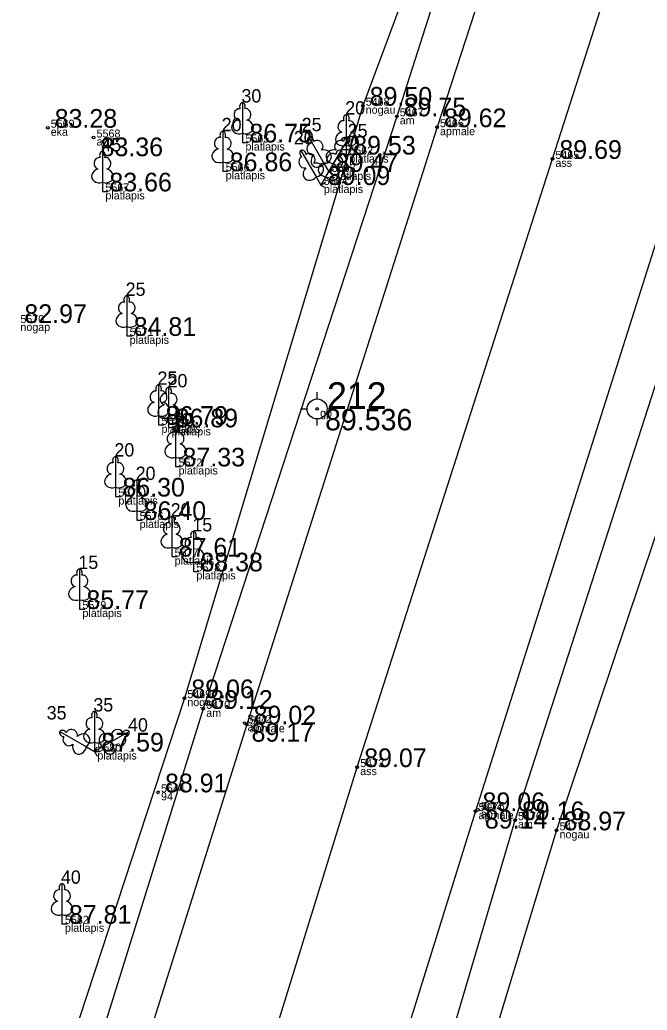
# Model space of a CAD drawing. Extents: x 614911 to 615803, y 262110 to 264311.
# Drawn here: x 615591.86 to 615615.37, y 262935.11 to 262972.23 of the extents above; entities that cross this region are included whole.
import ezdxf

# ---------------------------------------------------------------- set-up
doc = ezdxf.new("R2010")
doc.units = 0
for name, color, linetype in [('Level 1', 7, 'Continuous'), ('Level 19', 7, 'Continuous'), ('Level 31', 7, 'Continuous'), ('Level 37', 7, 'Continuous'), ('Level 53', 7, 'Continuous'), ('Level 54', 7, 'Continuous'), ('Level 57', 7, 'Continuous'), ('Level 58', 7, 'Continuous')]:
    doc.layers.add(name, color=color, linetype=linetype)

msp = doc.modelspace()

# ---------------------------------------------------------------- linework, layer by layer
at = {"layer": 'Level 1'}
for p, q in [((615600.204, 262967.977), (615600.204, 262967.63)), ((615600.204, 262967.63), (615600.404, 262967.63)), ((615604.095, 262967.525), (615604.095, 262967.178)), ((615604.095, 262967.178), (615604.295, 262967.178)), ((615599.465, 262966.899), (615599.465, 262966.552)), ((615603.265, 262966.829), (615603.438, 262966.528)), ((615603.611, 262966.829), (615603.438, 262966.528)), ((615603.438, 262966.528), (615603.611, 262966.628)), ((615599.465, 262966.552), (615599.665, 262966.552)), ((615602.969, 262966.338), (615603.142, 262966.037)), ((615603.315, 262966.338), (615603.142, 262966.037)), ((615603.438, 262966.528), (615603.611, 262966.428)), ((615594.955, 262966.143), (615594.955, 262965.796)), ((615603.142, 262966.037), (615603.315, 262966.137)), ((615603.142, 262966.037), (615603.315, 262965.937)), ((615594.955, 262965.796), (615595.155, 262965.796)), ((615595.865, 262960.73), (615595.865, 262960.383)), ((615595.865, 262960.383), (615596.065, 262960.383)), ((615597.057, 262957.396), (615597.057, 262957.049)), ((615597.435, 262957.301), (615597.435, 262956.954)), ((615597.057, 262957.049), (615597.257, 262957.049)), ((615597.435, 262956.954), (615597.635, 262956.954)), ((615597.696, 262955.836), (615597.696, 262955.489)), ((615597.696, 262955.489), (615597.896, 262955.489)), ((615595.443, 262954.708), (615595.443, 262954.361)), ((615595.443, 262954.361), (615595.643, 262954.361)), ((615596.239, 262953.829), (615596.239, 262953.482)), ((615596.239, 262953.482), (615596.439, 262953.482)), ((615597.551, 262952.458), (615597.551, 262952.111)), ((615597.551, 262952.111), (615597.751, 262952.111)), ((615598.366, 262951.903), (615598.366, 262951.556)), ((615598.366, 262951.556), (615598.566, 262951.556)), ((615594.094, 262950.493), (615594.094, 262950.146)), ((615594.094, 262950.146), (615594.294, 262950.146)), ((615594.655, 262945.153), (615594.655, 262944.806)), ((615594.354, 262944.979), (615594.655, 262944.806)), ((615594.655, 262944.806), (615594.755, 262944.979)), ((615594.956, 262944.979), (615594.655, 262944.806)), ((615594.655, 262944.806), (615594.855, 262944.806)), ((615594.655, 262944.806), (615594.755, 262944.633)), ((615593.438, 262938.697), (615593.438, 262938.35)), ((615593.438, 262938.35), (615593.638, 262938.35))]:
    msp.add_line(p, q, dxfattribs=at)
for points in [[(615600.204, 262969.13), (615600.204, 262967.977)], [(615600.294, 262968.898), (615600.293, 262968.899)], [(615604.095, 262968.678), (615604.095, 262967.525)], [(615604.185, 262968.446), (615604.184, 262968.447)], [(615599.465, 262968.052), (615599.465, 262966.899)], [(615599.555, 262967.82), (615599.554, 262967.821)], [(615602.688, 262967.827), (615603.265, 262966.829)], [(615604.188, 262967.827), (615603.611, 262966.829)], [(615602.392, 262967.336), (615602.969, 262966.338)], [(615602.882, 262967.671), (615602.88, 262967.671)], [(615603.892, 262967.336), (615603.315, 262966.338)], [(615604.149, 262967.581), (615604.149, 262967.582)], [(615594.955, 262967.296), (615594.955, 262966.143)], [(615595.045, 262967.064), (615595.044, 262967.065)], [(615602.586, 262967.18), (615602.584, 262967.18)], [(615603.853, 262967.09), (615603.853, 262967.091)], [(615595.865, 262961.883), (615595.865, 262960.73)], [(615595.955, 262961.651), (615595.954, 262961.652)], [(615597.057, 262958.549), (615597.057, 262957.396)], [(615597.435, 262958.454), (615597.435, 262957.301)], [(615597.147, 262958.317), (615597.146, 262958.318)], [(615597.525, 262958.222), (615597.524, 262958.223)], [(615597.696, 262956.989), (615597.696, 262955.836)], [(615597.786, 262956.757), (615597.785, 262956.758)], [(615595.443, 262955.861), (615595.443, 262954.708)], [(615595.533, 262955.629), (615595.532, 262955.63)], [(615596.239, 262954.982), (615596.239, 262953.829)], [(615596.329, 262954.75), (615596.328, 262954.751)], [(615597.551, 262953.611), (615597.551, 262952.458)], [(615597.641, 262953.379), (615597.64, 262953.38)], [(615598.366, 262953.056), (615598.366, 262951.903)], [(615598.456, 262952.824), (615598.455, 262952.825)], [(615594.094, 262951.646), (615594.094, 262950.493)], [(615594.184, 262951.414), (615594.183, 262951.415)], [(615594.655, 262946.306), (615594.655, 262945.153)], [(615594.745, 262946.074), (615594.744, 262946.075)], [(615593.356, 262945.556), (615594.354, 262944.979)], [(615593.602, 262945.517), (615593.601, 262945.517)], [(615595.954, 262945.556), (615594.956, 262944.979)], [(615595.798, 262945.362), (615595.798, 262945.364)], [(615593.438, 262939.85), (615593.438, 262938.697)], [(615593.528, 262939.618), (615593.527, 262939.619)]]:
    msp.add_lwpolyline(points, dxfattribs=at)
for centre, major_axis, ratio, start_param, end_param in [((615600.076, 262968.685), (-0.039, -0.212), 0.861323, 3.141593, 6.283185), ((615600.204, 262968.98), (0, -0.15), 0.707107, 3.14537, 5.287485), ((615600.204, 262968.98), (0, -0.15), 0.707107, 0.995701, 3.137816), ((615600.332, 262968.685), (0.039, -0.212), 0.861323, 0, 3.141593), ((615600.114, 262968.223), (0.307, 0.095), 0.814445, 1.570796, 4.752015), ((615600.294, 262968.223), (-0.307, 0.095), 0.814445, 1.531171, 4.712389), ((615603.967, 262968.233), (-0.039, -0.212), 0.861323, 3.141593, 6.283185), ((615604.095, 262968.528), (0, -0.15), 0.707107, 3.14537, 5.287485), ((615604.095, 262968.528), (0, -0.15), 0.707107, 0.995701, 3.137816), ((615604.223, 262968.233), (0.039, -0.212), 0.861323, 0, 3.141593), ((615599.337, 262967.607), (-0.039, -0.212), 0.861323, 3.141593, 6.283185), ((615599.465, 262967.902), (0, -0.15), 0.707107, 3.14537, 5.287485), ((615599.465, 262967.902), (0, -0.15), 0.707107, 0.995701, 3.137816), ((615599.593, 262967.607), (0.039, -0.212), 0.861323, 0, 3.141593), ((615602.763, 262967.697), (0.075, -0.13), 0.707107, 3.14537, 5.287485), ((615602.763, 262967.697), (0.075, -0.13), 0.707107, 0.995701, 3.137816), ((615603.022, 262967.506), (0.14, -0.165), 0.861323, 0, 3.141593), ((615603.854, 262967.506), (-0.14, -0.165), 0.861323, 3.141593, 6.283185), ((615604.005, 262967.771), (0.307, 0.095), 0.814445, 1.570796, 4.752015), ((615604.113, 262967.697), (-0.075, -0.13), 0.707107, 3.14537, 5.287485), ((615604.185, 262967.771), (-0.307, 0.095), 0.814445, 1.531171, 4.712389), ((615604.113, 262967.697), (-0.075, -0.13), 0.707107, 0.995701, 3.137816), ((615599.375, 262967.145), (0.307, 0.095), 0.814445, 1.570796, 4.752015), ((615599.555, 262967.145), (-0.307, 0.095), 0.814445, 1.531171, 4.712389), ((615602.467, 262967.206), (0.075, -0.13), 0.707107, 3.14537, 5.287485), ((615602.467, 262967.206), (0.075, -0.13), 0.707107, 0.995701, 3.137816), ((615602.799, 262967.378), (0.073, -0.203), 0.861323, 3.141593, 6.283185), ((615603.219, 262967.086), (-0.313, -0.071), 0.814445, 1.531171, 4.712389), ((615603.657, 262967.086), (0.313, -0.071), 0.814445, 1.570796, 4.752015), ((615603.817, 262967.206), (-0.075, -0.13), 0.707107, 3.14537, 5.287485), ((615603.817, 262967.206), (-0.075, -0.13), 0.707107, 0.995701, 3.137816), ((615604.077, 262967.378), (-0.073, -0.203), 0.861323, 0, 3.141593), ((615594.827, 262966.851), (-0.039, -0.212), 0.861323, 3.141593, 6.283185), ((615594.955, 262967.146), (0, -0.15), 0.707107, 3.14537, 5.287485), ((615594.955, 262967.146), (0, -0.15), 0.707107, 0.995701, 3.137816), ((615595.083, 262966.851), (0.039, -0.212), 0.861323, 0, 3.141593), ((615602.503, 262966.887), (0.073, -0.203), 0.861323, 3.141593, 6.283185), ((615602.726, 262967.015), (0.14, -0.165), 0.861323, 0, 3.141593), ((615603.064, 262966.997), (0.218, 0.236), 0.814445, 1.570796, 4.752015), ((615603.558, 262967.015), (-0.14, -0.165), 0.861323, 3.141593, 6.283185), ((615603.812, 262966.997), (-0.218, 0.236), 0.814445, 1.531171, 4.712389), ((615603.781, 262966.887), (-0.073, -0.203), 0.861323, 0, 3.141593), ((615594.865, 262966.389), (0.307, 0.095), 0.814445, 1.570796, 4.752015), ((615595.045, 262966.389), (-0.307, 0.095), 0.814445, 1.531171, 4.712389), ((615602.768, 262966.506), (0.218, 0.236), 0.814445, 1.570796, 4.752015), ((615602.923, 262966.595), (-0.313, -0.071), 0.814445, 1.531171, 4.712389), ((615603.361, 262966.595), (0.313, -0.071), 0.814445, 1.570796, 4.752015), ((615603.516, 262966.506), (-0.218, 0.236), 0.814445, 1.531171, 4.712389), ((615595.865, 262961.733), (0, -0.15), 0.707107, 3.14537, 5.287485), ((615595.865, 262961.733), (0, -0.15), 0.707107, 0.995701, 3.137816), ((615595.737, 262961.438), (-0.039, -0.212), 0.861323, 3.141593, 6.283185), ((615595.993, 262961.438), (0.039, -0.212), 0.861323, 0, 3.141593), ((615595.775, 262960.976), (0.307, 0.095), 0.814445, 1.570796, 4.752015), ((615595.955, 262960.976), (-0.307, 0.095), 0.814445, 1.531171, 4.712389), ((615597.057, 262958.399), (0, -0.15), 0.707107, 3.14537, 5.287485), ((615597.057, 262958.399), (0, -0.15), 0.707107, 0.995701, 3.137816), ((615597.435, 262958.304), (0, -0.15), 0.707107, 3.14537, 5.287485), ((615597.435, 262958.304), (0, -0.15), 0.707107, 0.995701, 3.137816), ((615596.929, 262958.104), (-0.039, -0.212), 0.861323, 3.141593, 6.283185), ((615597.307, 262958.009), (-0.039, -0.212), 0.861323, 3.141593, 6.283185), ((615597.185, 262958.104), (0.039, -0.212), 0.861323, 0, 3.141593), ((615597.563, 262958.009), (0.039, -0.212), 0.861323, 0, 3.141593), ((615596.967, 262957.642), (0.307, 0.095), 0.814445, 1.570796, 4.752015), ((615597.345, 262957.547), (0.307, 0.095), 0.814445, 1.570796, 4.752015), ((615597.147, 262957.642), (-0.307, 0.095), 0.814445, 1.531171, 4.712389), ((615597.525, 262957.547), (-0.307, 0.095), 0.814445, 1.531171, 4.712389), ((615597.696, 262956.839), (0, -0.15), 0.707107, 3.14537, 5.287485), ((615597.696, 262956.839), (0, -0.15), 0.707107, 0.995701, 3.137816), ((615597.568, 262956.544), (-0.039, -0.212), 0.861323, 3.141593, 6.283185), ((615597.824, 262956.544), (0.039, -0.212), 0.861323, 0, 3.141593), ((615597.606, 262956.082), (0.307, 0.095), 0.814445, 1.570796, 4.752015), ((615597.786, 262956.082), (-0.307, 0.095), 0.814445, 1.531171, 4.712389), ((615595.443, 262955.711), (0, -0.15), 0.707107, 3.14537, 5.287485), ((615595.443, 262955.711), (0, -0.15), 0.707107, 0.995701, 3.137816), ((615595.315, 262955.416), (-0.039, -0.212), 0.861323, 3.141593, 6.283185), ((615595.571, 262955.416), (0.039, -0.212), 0.861323, 0, 3.141593), ((615595.353, 262954.954), (0.307, 0.095), 0.814445, 1.570796, 4.752015), ((615595.533, 262954.954), (-0.307, 0.095), 0.814445, 1.531171, 4.712389), ((615596.111, 262954.537), (-0.039, -0.212), 0.861323, 3.141593, 6.283185), ((615596.239, 262954.832), (0, -0.15), 0.707107, 3.14537, 5.287485), ((615596.239, 262954.832), (0, -0.15), 0.707107, 0.995701, 3.137816), ((615596.367, 262954.537), (0.039, -0.212), 0.861323, 0, 3.141593), ((615596.149, 262954.075), (0.307, 0.095), 0.814445, 1.570796, 4.752015), ((615596.329, 262954.075), (-0.307, 0.095), 0.814445, 1.531171, 4.712389), ((615597.551, 262953.461), (0, -0.15), 0.707107, 3.14537, 5.287485), ((615597.551, 262953.461), (0, -0.15), 0.707107, 0.995701, 3.137816), ((615597.423, 262953.166), (-0.039, -0.212), 0.861323, 3.141593, 6.283185), ((615597.679, 262953.166), (0.039, -0.212), 0.861323, 0, 3.141593), ((615597.461, 262952.704), (0.307, 0.095), 0.814445, 1.570796, 4.752015), ((615597.641, 262952.704), (-0.307, 0.095), 0.814445, 1.531171, 4.712389), ((615598.366, 262952.906), (0, -0.15), 0.707107, 3.14537, 5.287485), ((615598.366, 262952.906), (0, -0.15), 0.707107, 0.995701, 3.137816), ((615598.238, 262952.611), (-0.039, -0.212), 0.861323, 3.141593, 6.283185), ((615598.494, 262952.611), (0.039, -0.212), 0.861323, 0, 3.141593), ((615598.276, 262952.149), (0.307, 0.095), 0.814445, 1.570796, 4.752015), ((615598.456, 262952.149), (-0.307, 0.095), 0.814445, 1.531171, 4.712389), ((615593.966, 262951.201), (-0.039, -0.212), 0.861323, 3.141593, 6.283185), ((615594.094, 262951.496), (0, -0.15), 0.707107, 3.14537, 5.287485), ((615594.094, 262951.496), (0, -0.15), 0.707107, 0.995701, 3.137816), ((615594.222, 262951.201), (0.039, -0.212), 0.861323, 0, 3.141593), ((615594.004, 262950.739), (0.307, 0.095), 0.814445, 1.570796, 4.752015), ((615594.184, 262950.739), (-0.307, 0.095), 0.814445, 1.531171, 4.712389), ((615594.655, 262946.156), (0, -0.15), 0.707107, 3.14537, 5.287485), ((615594.655, 262946.156), (0, -0.15), 0.707107, 0.995701, 3.137816), ((615594.527, 262945.861), (-0.039, -0.212), 0.861323, 3.141593, 6.283185), ((615594.783, 262945.861), (0.039, -0.212), 0.861323, 0, 3.141593), ((615593.486, 262945.481), (0.13, -0.075), 0.707107, 3.14537, 5.287485), ((615593.486, 262945.481), (0.13, -0.075), 0.707107, 0.995701, 3.137816), ((615593.805, 262945.445), (0.203, -0.073), 0.861323, 0, 3.141593), ((615594.186, 262945.18), (-0.236, -0.218), 0.814445, 1.531171, 4.712389), ((615594.565, 262945.399), (0.307, 0.095), 0.814445, 1.570796, 4.752015), ((615594.745, 262945.399), (-0.307, 0.095), 0.814445, 1.531171, 4.712389), ((615595.124, 262945.18), (0.236, -0.218), 0.814445, 1.570796, 4.752015), ((615595.505, 262945.445), (-0.203, -0.073), 0.861323, 3.141593, 6.283185), ((615595.824, 262945.481), (-0.13, -0.075), 0.707107, 3.14537, 5.287485), ((615595.824, 262945.481), (-0.13, -0.075), 0.707107, 0.995701, 3.137816), ((615593.677, 262945.222), (0.165, -0.14), 0.861323, 3.141593, 6.283185), ((615594.097, 262945.025), (0.071, 0.313), 0.814445, 1.570796, 4.752015), ((615595.213, 262945.025), (-0.071, 0.313), 0.814445, 1.531171, 4.712389), ((615595.633, 262945.222), (-0.165, -0.14), 0.861323, 0, 3.141593), ((615593.31, 262939.405), (-0.039, -0.212), 0.861323, 3.141593, 6.283185), ((615593.438, 262939.7), (0, -0.15), 0.707107, 3.14537, 5.287485), ((615593.438, 262939.7), (0, -0.15), 0.707107, 0.995701, 3.137816), ((615593.566, 262939.405), (0.039, -0.212), 0.861323, 0, 3.141593), ((615593.348, 262938.943), (0.307, 0.095), 0.814445, 1.570796, 4.752015), ((615593.528, 262938.943), (-0.307, 0.095), 0.814445, 1.531171, 4.712389)]:
    msp.add_ellipse(centre, major_axis=major_axis, ratio=ratio, start_param=start_param, end_param=end_param, dxfattribs=at)
at = {"layer": 'Level 19'}
for p, q in [((615603.001, 262958.018), (615603.001, 262958.268)), ((615602.376, 262957.643), (615602.626, 262957.643)), ((615603.376, 262957.643), (615603.626, 262957.643)), ((615603.001, 262957.018), (615603.001, 262957.268))]:
    msp.add_line(p, q, dxfattribs=at)
for radius in [0.375, 0.05]:
    msp.add_circle((615603.001, 262957.643), radius, dxfattribs=at)
at = {"layer": 'Level 31'}
for points in [[(615630.111, 263159.019), (615628.675, 263155.243), (615625.969, 263148.507), (615625.467, 263143.326), (615625.424, 263137.065), (615625.842, 263134.993), (615625.948, 263131.109), (615625.2, 263127.266), (615625.864, 263116.003), (615625.339, 263108.896), (615618.12, 263017.928), (615614.008, 263002.211), (615611.608, 262992.724), (615610.318, 262984.066), (615604.711, 262969.009), (615598.026, 262946.805), (615590.694, 262924.523), (615584.099, 262903.018), (615578.016, 262882.248), (615571.57, 262862.909), (615571.479, 262861.254), (615568.795, 262854.862), (615562.238, 262831.156), (615556.487, 262814.508)], [(615632.734, 262974.874), (615627.762, 262975.783), (615624.583, 262974.081), (615622.329, 262970.726), (615619.288, 262963.641), (615611.976, 262941.852), (615605.37, 262920.098), (615598.524, 262898.844), (615592.115, 262877.692), (615586.071, 262858.355), (615583.42, 262849.533), (615582.048, 262845.554), (615581.571, 262838.931), (615579.909, 262826.022), (615579.783, 262825.588), (615576.605, 262812.081)]]:
    msp.add_lwpolyline(points, dxfattribs=at)
at = {"layer": 'Level 37'}
for points in [[(615629.654, 263149.948), (615628.721, 263134.164), (615628.583, 263132.388), (615627.854, 263104.61), (615621.91, 263025.585), (615621.904, 263025.311), (615619.521, 263012.239), (615619.398, 263011.725), (615613.627, 262992.503), (615605.986, 262968.61), (615598.735, 262946.405), (615591.778, 262924.107), (615585.103, 262902.604), (615578.685, 262882.008), (615572.188, 262861.032), (615562.921, 262830.982), (615557.662, 262813.841), (615551.445, 262793.883), (615545.378, 262774.577), (615544.847, 262773.643)], [(615552.83, 262775.419), (615557.688, 262792.217), (615564.381, 262810.929), (615568.874, 262829.598), (615578.474, 262860.105), (615584.765, 262880.506), (615591.133, 262901.009), (615597.793, 262922.52), (615604.506, 262944.221), (615611.821, 262967.016), (615619.311, 262990.31), (615624.144, 263005.661), (615628.856, 263023.992)], [(615633.153, 262995.478), (615630.105, 262994.778), (615627.249, 262993.097), (615624.165, 262989.775), (615623.012, 262986.721), (615615.941, 262964.659), (615608.941, 262942.572), (615602.23, 262921.018), (615595.493, 262899.514), (615589.041, 262878.574), (615583.023, 262859.136), (615579.804, 262848.845), (615577.579, 262826.156), (615572.51, 262808.384), (615566.84, 262788.492), (615562.353, 262772.755), (615562.228, 262772.268), (615562.322, 262770.686), (615563.546, 262768.507), (615565.703, 262767.319), (615569.868, 262766.432), (615584.992, 262762.796)], [(615615.254, 262992.037), (615607.495, 262968.204), (615600.361, 262945.823), (615593.41, 262923.721), (615586.741, 262902.064), (615580.351, 262881.537), (615573.832, 262860.567), (615564.576, 262830.529), (615559.267, 262813.314), (615553.068, 262793.425), (615547.108, 262774.302), (615545.744, 262772.518), (615544.641, 262771.987), (615542.393, 262772.794), (615538.581, 262772.6), (615523.132, 262777.208), (615510.602, 262781.905), (615510.241, 262783.659)], [(615576.19, 262811.993), (615576.066, 262812.682), (615575.818, 262813.59), (615579.291, 262825.832), (615581.523, 262848.494), (615584.551, 262858.603), (615590.575, 262878.181), (615597.215, 262899.18), (615604.023, 262920.582), (615610.418, 262942.235), (615617.538, 262964.274), (615623.159, 262980.563)]]:
    msp.add_lwpolyline(points, dxfattribs=at)
at = {"layer": 'Level 57'}
for centre in [(615604.711, 262969.009), (615605.986, 262968.61), (615592.904, 262968.183), (615607.495, 262968.204), (615594.624, 262967.816), (615611.821, 262967.016), (615598.026, 262946.805), (615598.735, 262946.405), (615600.284, 262945.874), (615600.361, 262945.823), (615604.506, 262944.221), (615597.039, 262943.276), (615608.941, 262942.572), (615609.027, 262942.618), (615610.418, 262942.235), (615611.976, 262941.852)]:
    msp.add_circle(centre, 0.05, dxfattribs=at)
at = {"layer": 'Level 58'}
for centre in [(615604.711, 262969.009), (615605.986, 262968.61), (615592.904, 262968.183), (615607.495, 262968.204), (615594.624, 262967.816), (615611.821, 262967.016), (615598.026, 262946.805), (615598.735, 262946.405), (615600.284, 262945.874), (615600.361, 262945.823), (615604.506, 262944.221), (615597.039, 262943.276), (615608.941, 262942.572), (615609.027, 262942.618), (615610.418, 262942.235), (615611.976, 262941.852)]:
    msp.add_circle(centre, 0.05, dxfattribs=at)

# ---------------------------------------------------------------- texts
at = {"layer": 'Level 1'}
for s, p in [(' 30', (615599.979, 262969.13)), (' 20', (615603.87, 262968.678)), (' 20', (615599.24, 262968.052)), (' 25', (615602.238, 262968.053)), (' 20', (615601.942, 262967.561)), (' 25', (615603.963, 262967.828)), (' 45', (615594.73, 262967.296)), (' 20', (615603.667, 262967.336)), (' 25', (615595.64, 262961.883)), (' 25', (615596.832, 262958.549)), (' 20', (615597.21, 262958.454)), (' 20', (615597.471, 262956.989)), (' 20', (615595.218, 262955.861)), (' 20', (615596.014, 262954.982)), (' 20', (615597.326, 262953.611)), (' 15', (615598.141, 262953.056)), (' 15', (615593.869, 262951.646)), (' 35', (615594.43, 262946.306)), (' 35', (615592.681, 262946.006)), (' 40', (615595.729, 262945.556)), (' 40', (615593.213, 262939.85))]:
    msp.add_text(s, height=0.5, dxfattribs=at).set_placement(p)
at = {"layer": 'Level 19'}
for s, height, p in [(' 212', 1, (615603.001, 262957.643)), (' 89.536', 0.8, (615603.001, 262956.843))]:
    msp.add_text(s, height=height, dxfattribs=at).set_placement(p)
at = {"layer": 'Level 53'}
for s, p in [(' nogau', (615604.711, 262968.709)), (' am', (615605.986, 262968.31)), (' eka', (615592.904, 262967.883)), (' apmale', (615607.495, 262967.904)), (' ap', (615594.624, 262967.516)), (' platlapis', (615600.204, 262967.33)), (' platlapis', (615604.095, 262966.878)), (' ass', (615611.821, 262966.716)), (' platlapis', (615599.465, 262966.252)), (' platlapis', (615603.438, 262966.228)), (' platlapis', (615603.142, 262965.737)), (' platlapis', (615594.955, 262965.496)), (' nogap', (615591.769, 262960.565)), (' platlapis', (615595.865, 262960.083)), (' gp', (615603.001, 262957.343)), (' platlapis', (615597.057, 262956.749)), (' platlapis', (615597.435, 262956.654)), (' platlapis', (615597.696, 262955.189)), (' platlapis', (615595.443, 262954.061)), (' platlapis', (615596.239, 262953.182)), (' platlapis', (615597.551, 262951.811)), (' platlapis', (615598.366, 262951.256)), (' platlapis', (615594.094, 262949.846)), (' nogau', (615598.026, 262946.505)), (' am', (615598.735, 262946.105)), (' ap', (615600.284, 262945.574)), (' apmale', (615600.361, 262945.523)), (' platlapis', (615594.655, 262944.506)), (' ass', (615604.506, 262943.921)), (' 94', (615597.039, 262942.976)), (' apmale', (615608.941, 262942.272)), (' ap', (615609.027, 262942.318)), (' am', (615610.418, 262941.935)), (' nogau', (615611.976, 262941.552)), (' platlapis', (615593.438, 262938.05))]:
    msp.add_text(s, height=0.3, dxfattribs=at).set_placement(p)
at = {"layer": 'Level 54'}
for s, p in [(' 5468', (615604.711, 262969.009)), (' 5467', (615605.986, 262968.61)), (' 5569', (615592.904, 262968.183)), (' 5466', (615607.495, 262968.204)), (' 5568', (615594.624, 262967.816)), (' 5565', (615600.204, 262967.63)), (' 5562', (615604.095, 262967.178)), (' 5465', (615611.821, 262967.016)), (' 5566', (615599.465, 262966.552)), (' 5563', (615603.438, 262966.528)), (' 5564', (615603.142, 262966.037)), (' 5567', (615594.955, 262965.796)), (' 5570', (615591.769, 262960.865)), (' 5571', (615595.865, 262960.383)), (' 5574', (615597.057, 262957.049)), (' 5573', (615597.435, 262956.954)), (' 5572', (615597.696, 262955.489)), (' 5575', (615595.443, 262954.361)), (' 5576', (615596.239, 262953.482)), (' 5577', (615597.551, 262952.111)), (' 5578', (615598.366, 262951.556)), (' 5579', (615594.094, 262950.146)), (' 5469', (615598.026, 262946.805)), (' 5470', (615598.735, 262946.405)), (' 5472', (615600.284, 262945.874)), (' 5471', (615600.361, 262945.823)), (' 5580', (615594.655, 262944.806)), (' 5473', (615604.506, 262944.221)), (' 5544', (615597.039, 262943.276)), (' 5474', (615608.941, 262942.572)), (' 5475', (615609.027, 262942.618)), (' 5476', (615610.418, 262942.235)), (' 5477', (615611.976, 262941.852)), (' 5582', (615593.438, 262938.35))]:
    msp.add_text(s, height=0.3, dxfattribs=at).set_placement(p)
at = {"layer": 'Level 58'}
for s, p in [(' 89.50', (615604.711, 262969.009)), (' 89.75', (615605.986, 262968.61)), (' 83.28', (615592.904, 262968.183)), (' 89.62', (615607.495, 262968.204)), (' 86.75', (615600.204, 262967.63)), (' 83.36', (615594.624, 262967.116)), (' 89.53', (615604.095, 262967.178)), (' 89.69', (615611.821, 262967.016)), (' 86.86', (615599.465, 262966.552)), (' 89.47', (615603.438, 262966.528)), (' 89.09', (615603.142, 262966.037)), (' 83.66', (615594.955, 262965.796)), (' 82.97', (615591.769, 262960.865)), (' 84.81', (615595.865, 262960.383)), (' 86.79', (615597.057, 262957.049)), (' 86.89', (615597.435, 262956.954)), (' 87.33', (615597.696, 262955.489)), (' 86.30', (615595.443, 262954.361)), (' 86.40', (615596.239, 262953.482)), (' 87.61', (615597.551, 262952.111)), (' 88.38', (615598.366, 262951.556)), (' 85.77', (615594.094, 262950.146)), (' 89.06', (615598.026, 262946.805)), (' 89.12', (615598.735, 262946.405)), (' 89.02', (615600.361, 262945.823)), (' 89.17', (615600.284, 262945.174)), (' 87.59', (615594.655, 262944.806)), (' 89.07', (615604.506, 262944.221)), (' 88.91', (615597.039, 262943.276)), (' 89.06', (615608.941, 262942.572)), (' 89.16', (615610.418, 262942.235)), (' 89.14', (615609.027, 262941.918)), (' 88.97', (615611.976, 262941.852)), (' 87.81', (615593.438, 262938.35))]:
    msp.add_text(s, height=0.7, dxfattribs=at).set_placement(p)

doc.saveas('drawing.dxf')
